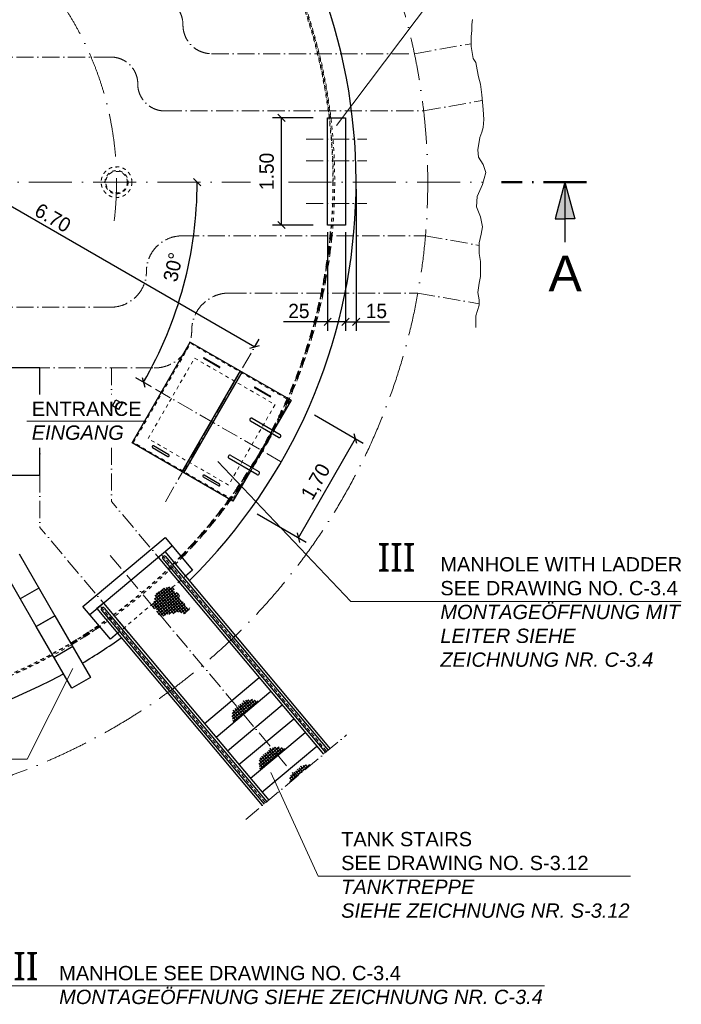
# Model space of a CAD drawing. Header units: millimetres. Extents: x -14064 to 10606674, y -83552 to 74051.
# Tile 596 of 656: x 4076 to 13335, y 546 to 14322. Entities that reach past the tile are written whole.
import ezdxf

# ---------------------------------------------------------------- set-up
doc = ezdxf.new("R2010")
doc.units = ezdxf.units.MM
doc.linetypes.add('ACAD_ISO10W100', pattern=[18, 12, -3, 0, -3])
doc.linetypes.add('JIS_02_1.0', pattern=[2, 1, -1])
doc.layers.add('Bemaßung', color=7, linetype='Continuous', lineweight=9)
doc.layers.add('Beschriftung', color=7, linetype='Continuous', lineweight=9)
doc.styles.add('LBB3.5M1000', font='isocp.shx', dxfattribs={"height": 3.5})
doc.dimstyles.new('DIN', dxfattribs={"dimtxt": 2.5, "dimasz": 2.5, "dimexe": 1.25, "dimexo": 0.625, "dimtad": 1, "dimtih": 1, "dimdec": 4, "dimdsep": 46, "dimlunit": 6, "dimtxsty": 'Standard', "dimcen": 2.5, "dimadec": 0, "dimazin": 0, "dimtfac": 1, "dimtdec": 4, "dimtmove": 0, "dimatfit": 3, "dimfxl": 0, "dimtvp": 1, "dimtolj": 1, "dimtzin": 0, "dimarcsym": 0})

# ---------------------------------------------------------------- blocks, each defined once
blk = doc.blocks.new('*D41')
at = {"layer": 'Bemaßung', "color": 0, "lineweight": -2, "transparency": 16777216}
for start, end in [(174.8744, 177.4372), (180, 184), (186.5628, 189.1256)]:
    blk.add_arc((960, 12049), 5590, start, end, dxfattribs=at)
at = {"layer": 'Bemaßung', "color": 0, "transparency": 16777216}
for points in [[(-4583, 12298), (-4666, 12300), (-4630, 12049)], [(-4635, 11406), (-4552, 11414), (-4616, 11659)]]:
    blk.add_solid(points, dxfattribs=at)
at = {"layer": 'DEFPOINTS', "color": 0, "transparency": 16777216}
for p in [(-8395, 12049), (960, 12049), (7308, 12049), (-4624, 11789), (-8856, 11362)]:
    blk.add_point(p, dxfattribs=at)
at = {"layer": 'Bemaßung', "color": 0, "transparency": 16777216, "insert": (-4817, 12558), "char_height": 250, "attachment_point": 5, "rotation": 90}
blk.add_mtext('\\A1;~4°', dxfattribs=at)
blk = doc.blocks.new('_Oblique')
at = {"color": 0, "linetype": 'ByBlock', "lineweight": -2}
blk.add_line((-0.5, -0.5), (0.5, 0.5), dxfattribs=at)
blk = doc.blocks.new('*D51')
at = {"layer": 'Bemaßung', "color": 0, "lineweight": -2, "transparency": 16777216}
for p, q in [((8201, 8792), (8884, 8398)), ((7976, 7074), (8776, 8460)), ((7401, 7406), (8084, 7012))]:
    blk.add_line(p, q, dxfattribs=at)
at = {"layer": 'DEFPOINTS', "color": 0, "transparency": 16777216}
for p in [(7855, 8992), (8776, 8460), (7055, 7606)]:
    blk.add_point(p, dxfattribs=at)
at = {"layer": 'Bemaßung', "color": 0, "lineweight": -2, "transparency": 16777216, "xscale": 100, "yscale": 100, "zscale": 100}
for p, rotation in [((8776, 8460), 60.00000000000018), ((7976, 7074), 240.0000000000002)]:
    blk.add_blockref('_Oblique', p, dxfattribs=dict(at, rotation=rotation))
at = {"layer": 'Bemaßung', "color": 0, "transparency": 16777216, "insert": (8231, 7851), "char_height": 200, "attachment_point": 5, "rotation": 60}
blk.add_mtext('\\A1;1,70', dxfattribs=at)
blk = doc.blocks.new('*D55')
at = {"layer": 'Bemaßung', "color": 0, "lineweight": -2, "transparency": 16777216}
for p, q in [((8185, 12949), (7615, 12949)), ((7740, 11449), (7740, 12949)), ((8185, 11449), (7615, 11449))]:
    blk.add_line(p, q, dxfattribs=at)
at = {"layer": 'DEFPOINTS', "color": 0, "transparency": 16777216}
for p in [(7740, 12949), (8385, 12949), (8385, 11449)]:
    blk.add_point(p, dxfattribs=at)
at = {"layer": 'Bemaßung', "color": 0, "lineweight": -2, "transparency": 16777216, "xscale": 100, "yscale": 100, "zscale": 100}
for p, rotation in [((7740, 12949), 90), ((7740, 11449), 270)]:
    blk.add_blockref('_Oblique', p, dxfattribs=dict(at, rotation=rotation))
at = {"layer": 'Bemaßung', "color": 0, "transparency": 16777216, "insert": (7533, 12199), "char_height": 200, "attachment_point": 5, "rotation": 90}
blk.add_mtext('\\A1;1.50', dxfattribs=at)
blk = doc.blocks.new('*D56')
at = {"layer": 'Bemaßung', "color": 0, "lineweight": -2, "transparency": 16777216}
for p, q in [((8785, 11949), (8785, 9970)), ((8635, 11349), (8635, 9970)), ((8635, 10095), (8785, 10095)), ((8785, 10095), (9251, 10095))]:
    blk.add_line(p, q, dxfattribs=at)
at = {"layer": 'DEFPOINTS', "color": 0, "transparency": 16777216}
for p in [(8785, 12049), (8635, 11449), (8785, 10095)]:
    blk.add_point(p, dxfattribs=at)
at = {"layer": 'Bemaßung', "color": 0, "lineweight": -2, "transparency": 16777216, "xscale": 100, "yscale": 100, "zscale": 100, "rotation": 180}
blk.add_blockref('_Oblique', (8635, 10095), dxfattribs=at)
at = {"layer": 'Bemaßung', "color": 0, "lineweight": -2, "transparency": 16777216, "xscale": 100, "yscale": 100, "zscale": 100}
blk.add_blockref('_Oblique', (8785, 10095), dxfattribs=at)
at = {"layer": 'Bemaßung', "color": 0, "transparency": 16777216, "insert": (9068, 10245), "char_height": 200, "attachment_point": 5}
blk.add_mtext('\\A1;15', dxfattribs=at)
blk = doc.blocks.new('*D57')
at = {"layer": 'Bemaßung', "color": 0, "lineweight": -2, "transparency": 16777216}
for p, q in [((8385, 11349), (8385, 9970)), ((8635, 11349), (8635, 9970)), ((8385, 10095), (7766, 10095)), ((8635, 10095), (8385, 10095))]:
    blk.add_line(p, q, dxfattribs=at)
at = {"layer": 'DEFPOINTS', "color": 0, "transparency": 16777216}
for p in [(8385, 11449), (8635, 11449), (8635, 10095)]:
    blk.add_point(p, dxfattribs=at)
at = {"layer": 'Bemaßung', "color": 0, "lineweight": -2, "transparency": 16777216, "xscale": 100, "yscale": 100, "zscale": 100, "rotation": 180}
blk.add_blockref('_Oblique', (8385, 10095), dxfattribs=at)
at = {"layer": 'Bemaßung', "color": 0, "lineweight": -2, "transparency": 16777216, "xscale": 100, "yscale": 100, "zscale": 100}
blk.add_blockref('_Oblique', (8635, 10095), dxfattribs=at)
at = {"layer": 'Bemaßung', "color": 0, "transparency": 16777216, "insert": (7983, 10245), "char_height": 200, "attachment_point": 5}
blk.add_mtext('\\A1;25', dxfattribs=at)
blk = doc.blocks.new('*D60')
at = {"layer": 'Bemaßung', "color": 0, "lineweight": -2, "transparency": 16777216}
for p, q in [((1160, 12395), (1626, 13203)), ((1563, 13095), (7366, 9745)), ((7362, 9738), (7428, 9853))]:
    blk.add_line(p, q, dxfattribs=at)
at = {"layer": 'DEFPOINTS', "color": 0, "transparency": 16777216}
for p in [(960, 12049), (7366, 9745), (7162, 9392)]:
    blk.add_point(p, dxfattribs=at)
at = {"layer": 'Bemaßung', "color": 0, "lineweight": -2, "transparency": 16777216, "xscale": 100, "yscale": 100, "zscale": 100}
for p, rotation in [((1563, 13095), 150.0000000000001), ((7366, 9745), 330.0000000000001)]:
    blk.add_blockref('_Oblique', p, dxfattribs=dict(at, rotation=rotation))
at = {"layer": 'Bemaßung', "color": 0, "transparency": 16777216, "insert": (4540, 11550), "char_height": 200, "attachment_point": 5, "rotation": 330}
blk.add_mtext('\\A1;6.70', dxfattribs=at)
blk = doc.blocks.new('*D61')
at = {"layer": 'Bemaßung', "color": 0, "lineweight": -2, "transparency": 16777216}
blk.add_line((5922, 9184), (5701, 9311), dxfattribs=at)
blk.add_arc((960, 12049), 5600, 330, 0, dxfattribs=at)
at = {"layer": 'DEFPOINTS', "color": 0, "transparency": 16777216}
for p in [(-8395, 12049), (7308, 12049), (6222, 10134), (5976, 9153), (7728, 8141)]:
    blk.add_point(p, dxfattribs=at)
at = {"layer": 'Bemaßung', "color": 0, "lineweight": -2, "transparency": 16777216, "xscale": 100, "yscale": 100, "zscale": 100}
for p, rotation in [((6560, 12049), 90), ((5809, 9249), 240.0000000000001)]:
    blk.add_blockref('_Oblique', p, dxfattribs=dict(at, rotation=rotation))
at = {"layer": 'Bemaßung', "color": 0, "transparency": 16777216, "insert": (6224, 10860), "char_height": 200, "attachment_point": 5, "rotation": 77.272}
blk.add_mtext('\\A1;30°', dxfattribs=at)
blk = doc.blocks.new('*D96')
at = {"layer": 'Bemaßung', "color": 0, "lineweight": -2, "transparency": 16777216}
blk.add_line((-4708, 6381), (-5026, 6063), dxfattribs=at)
blk.add_arc((960, 12049), 8340, 180, 225, dxfattribs=at)
at = {"layer": 'DEFPOINTS', "color": 0, "transparency": 16777216}
for p in [(-8395, 12049), (7308, 12049), (-7096, 9890), (-3174, 7915), (-4664, 6425)]:
    blk.add_point(p, dxfattribs=at)
at = {"layer": 'Bemaßung', "color": 0, "lineweight": -2, "transparency": 16777216, "xscale": 100, "yscale": 100, "zscale": 100}
for p, rotation in [((-7380, 12049), 90), ((-4938, 6152), 314.9999999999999)]:
    blk.add_blockref('_Oblique', p, dxfattribs=dict(at, rotation=rotation))
at = {"layer": 'Bemaßung', "color": 0, "transparency": 16777216, "insert": (-6607, 8915), "char_height": 200, "attachment_point": 5, "rotation": 292.5}
blk.add_mtext('\\A1;45°', dxfattribs=at)

msp = doc.modelspace()

# ---------------------------------------------------------------- hatches: boundary and pattern name
for points in [[(11705.9335, 12048.88088), (11705.9335, 11536.6884), (11568.69193, 11536.6884)], [(11705.9335, 12048.88088), (11843.17506, 11536.6884), (11705.9335, 11536.6884)]]:
    msp.add_hatch(color=256).paths.add_polyline_path(points)
h = msp.add_hatch()
h.set_pattern_fill('NET', color=256, scale=10, style=0)
h.set_pattern_definition([(310, (5041.34, 7676.08), (24.3219, 20.4085), []), (40, (5041.34, 7676.08), (-20.4085, 24.3219), [])])
h.paths.add_polyline_path([(6240.11727, 6338.30344), (6235.9161, 6371.90189), (6171.06934, 6387.80244), (6109.09861, 6372.73354), (6083.97548, 6359.33887), (6060.52713, 6340.9214), (5995.20664, 6305.76055), (5973.43308, 6285.6686), (5970.08331, 6247.15918), (5961.709, 6190.23216), (5943.2852, 6158.42002), (5936.58567, 6126.60787), (5941.61041, 6094.79572), (5986.83213, 6073.02955), (6003.58095, 6031.17143), (6020.32977, 5994.33636), (6063.87689, 5977.59311), (6064.86935, 5977.56477), (6072.88784, 5978.45542), (6105.48339, 5989.7892), (6123.907, 5991.20594), (6129.57582, 5991.20594), (6182.01213, 6013.8735), (6217.44219, 6015.29024), (6230.19698, 6016.70698), (6245.78608, 6026.62402), (6265.62685, 6026.62402), (6281.21614, 6035.12445), (6316.64601, 6036.54119), (6354.91038, 6018.12372), (6393.27607, 6008.03083), (6413.92752, 6019.45123), (6440.72563, 6056.2863), (6459.23042, 6094.20852), (6451.27988, 6094.62683), (6415.84982, 6094.62683), (6394.5919, 6107.37735), (6394.5919, 6121.54461), (6396.00906, 6145.62891), (6383.25427, 6164.04638), (6367.66516, 6175.38016), (6352.07606, 6179.63025), (6330.81795, 6192.38077), (6318.06316, 6206.54803), (6316.64601, 6237.71602), (6312.39435, 6258.96684), (6301.0569, 6290.13483), (6293.97093, 6300.05188), (6279.79879, 6305.71871), (6258.54087, 6312.8024), (6242.95177, 6315.63587)])
h = msp.add_hatch()
h.set_pattern_fill('NET', color=256, scale=10, style=0)
h.set_pattern_definition([(310, (5553.37, 7008.124), (24.3219, 20.4085), []), (40, (5553.37, 7008.124), (-20.4085, 24.3219), [])])
h.paths.add_polyline_path([(7417.45307, 4786.5953), (7395.97563, 4797.04775), (7382.87599, 4799.66685), (7368.46646, 4801.6311), (7352.09187, 4804.2502), (7341.61224, 4810.14297), (7329.82251, 4814.07161), (7310.17316, 4809.48826), (7299.03838, 4806.21445), (7273.49426, 4807.524), (7261.70454, 4806.21445), (7249.25986, 4803.59536), (7234.19537, 4799.01201), (7224.37069, 4798.3573), (7205.3761, 4789.84543), (7183.76189, 4762.34533), (7137.25812, 4727.64303), (7121.53868, 4714.54782), (7109.74895, 4699.48822), (7100.57923, 4689.01209), (7084.20464, 4678.53585), (7065.86519, 4662.16683), (7056.04052, 4644.48826), (7055.38556, 4621.57163), (7056.69547, 4606.51203), (7051.45565, 4587.52392), (7051.45565, 4567.88109), (7054.73061, 4541.69066), (7059.97042, 4518.77391), (7061.93528, 4506.33353), (7070.82468, 4495.73955)])
h = msp.add_hatch()
h.set_pattern_fill('NET', color=256, scale=10, style=0)
h.set_pattern_definition([(310, (5928.983, 6342.518), (24.3219, 20.4085), []), (40, (5928.983, 6342.518), (-20.4085, 24.3219), [])])
h.paths.add_polyline_path([(7793.06725, 4120.98891), (7771.58981, 4131.44136), (7758.49017, 4134.06045), (7744.08063, 4136.02471), (7727.70605, 4138.6438), (7717.22642, 4144.53657), (7705.43669, 4148.46521), (7685.78734, 4143.88186), (7674.65256, 4140.60806), (7649.10844, 4141.91761), (7637.31872, 4140.60806), (7624.87404, 4137.98897), (7609.80954, 4133.40562), (7599.98487, 4132.7509), (7580.99028, 4124.23904), (7559.37606, 4096.73893), (7512.8723, 4062.03664), (7497.15286, 4048.94142), (7485.36313, 4033.88182), (7476.19341, 4023.4057), (7459.81882, 4012.92945), (7441.47937, 3996.56043), (7431.65469, 3978.88186), (7430.99974, 3955.96524), (7432.30965, 3940.90564), (7427.06983, 3921.91752), (7427.06983, 3902.2747), (7430.34479, 3876.08427), (7435.5846, 3853.16751), (7437.54946, 3840.72713), (7446.43886, 3830.13316)])
h = msp.add_hatch()
h.set_pattern_fill('NET', color=256, scale=10, style=0)
h.set_pattern_definition([(310, (6356.42, 6095.916), (24.3219, 20.4085), []), (40, (6356.42, 6095.916), (-20.4085, 24.3219), [])])
h.paths.add_polyline_path([(7855.38113, 3648.68507), (8149.31141, 3895.32186), (8144.66388, 3897.93521), (8132.87415, 3901.86385), (8113.2248, 3897.2805), (8102.09002, 3894.00669), (8076.5459, 3895.31624), (8064.75618, 3894.00669), (8052.3115, 3891.3876), (8037.24701, 3886.80425), (8027.42233, 3886.14954), (8008.42774, 3877.63767), (7986.81352, 3850.13757), (7940.30976, 3815.43527), (7924.59032, 3802.34005), (7912.80059, 3787.28046), (7903.63087, 3776.80433), (7887.25628, 3766.32808), (7868.91683, 3749.95906), (7859.09216, 3732.2805), (7858.4372, 3709.36387), (7859.74711, 3694.30427), (7854.50729, 3675.31616), (7854.50729, 3655.67333)])

# ---------------------------------------------------------------- linework, layer by layer
at = {"linetype": 'ACAD_ISO10W100', "lineweight": 18, "ltscale": 20}
for p, q in [((9599.74816, 13845.6595), (10392.03811, 13985.36159)), ((5352.23652, 13798.88088), (3757.79704, 13798.88088)), ((6762.81842, 13845.6595), (9599.74816, 13845.6595)), ((9728.12355, 13045.6595), (10549.46785, 13190.48466)), ((6105.45791, 13045.6595), (9728.12355, 13045.6595)), ((8084.59703, 12648.88088), (8934.59703, 12648.88088)), ((8084.59703, 12348.88088), (8934.59703, 12348.88088)), ((8084.59703, 11748.88088), (8934.59703, 11748.88088)), ((6349.16596, 11297.37219), (9752.54077, 11297.37219)), ((9752.54077, 11297.37219), (10504.59672, 11164.76444)), ((7008.08834, 10497.37219), (9647.14247, 10497.37219)), ((9647.14247, 10497.37219), (10504.59672, 10346.17987)), ((5350.67465, 10298.88088), (3757.79704, 10298.88088)), ((6115.05875, 7578.40252), (7408.87572, 9819.35925)), ((4259.59703, 9448.88088), (5959.59703, 9448.88088)), ((5359.59703, 9448.88088), (5359.59703, 9076.15534)), ((5975.70554, 9152.82928), (7727.58556, 8141.38088)), ((4359.59703, 7948.88088), (4359.59703, 8332.89873)), ((5359.59703, 8332.89873), (5359.59703, 7583.02699)), ((4359.59703, 7948.88088), (4359.59703, 7219.05675)), ((6362.15362, 6388.22657), (5359.59703, 7583.02699)), ((5596.10918, 5745.43896), (4359.59703, 7219.05675)), ((5342.76574, 6825.22383), (7945.05789, 3723.93281)), ((7240.297, 3132.56821), (8649.81878, 4315.29741))]:
    msp.add_line(p, q, dxfattribs=at)
for p, q in [((8384.59703, 11448.88088), (8384.59703, 12948.88088)), ((8384.59703, 12948.88088), (8634.59703, 12948.88088)), ((8634.59703, 12948.88088), (8634.59703, 11448.88088)), ((11705.9335, 12048.88088), (11568.69193, 11536.6884)), ((11705.9335, 12048.88088), (11705.9335, 11208.96691)), ((11705.9335, 12048.88088), (11843.17506, 11536.6884)), ((8634.59703, 11448.88088), (8384.59703, 11448.88088)), ((11568.69193, 11536.6884), (11705.9335, 11536.6884)), ((11843.17506, 11536.6884), (11705.9335, 11536.6884)), ((5648.65653, 8400.57018), (6463.65653, 9812.19159)), ((6463.65653, 9812.19159), (7875.27794, 8997.19159)), ((6869.64999, 9455.39289), (6653.14364, 9580.39289)), ((6659.14364, 9590.7852), (6875.64999, 9465.7852)), ((4259.59703, 9448.88088), (3281.27182, 9448.88088)), ((4359.59703, 9448.88088), (3383.74703, 9448.88088)), ((4359.59703, 9076.15534), (4359.59703, 9448.88088)), ((4359.59703, 9076.15534), (4359.59703, 9448.88088)), ((6349.70409, 7995.82018), (7164.70409, 9407.44159)), ((6375.68486, 7980.82018), (7190.68486, 9392.44159)), ((7579.79082, 9045.39289), (7363.28447, 9170.39289)), ((7369.28447, 9180.7852), (7585.79082, 9055.7852)), ((7875.27794, 8997.19159), (7629.85294, 8572.10302)), ((7696.6356, 8477.77399), (7306.92417, 8702.77399)), ((7331.07417, 8744.60302), (7720.7856, 8519.60302)), ((7605.70294, 8530.27399), (7329.85294, 8052.48778)), ((4359.59703, 7948.88088), (4359.59703, 8332.89873)), ((7060.27794, 7585.57018), (5648.65653, 8400.57018)), ((5935.14364, 8336.78041), (6151.64999, 8211.78041)), ((6163.64999, 8232.56502), (5947.14364, 8357.56502)), ((7396.6356, 7958.15875), (7006.92417, 8183.15875)), ((7031.07417, 8224.98778), (7420.7856, 7999.98778)), ((7305.70294, 8010.65875), (7060.27794, 7585.57018)), ((3383.74703, 7948.88088), (4359.59703, 7948.88088)), ((6645.28447, 7926.78041), (6861.79082, 7801.78041)), ((6873.79082, 7822.56502), (6657.28447, 7947.56502)), ((4961.06869, 6113.31978), (6110.13535, 7077.5012)), ((6110.13535, 7077.5012), (6495.80792, 6617.87453)), ((5057.48683, 5998.41312), (6206.55349, 6962.59453)), ((6015.04238, 6801.89763), (8328.08011, 4045.32661)), ((6081.07233, 6778.9789), (8355.5428, 4068.37055)), ((6106.96772, 6879.03214), (8420.00544, 4122.46112)), ((6118.07228, 6810.02554), (8392.54275, 4099.41719)), ((6495.80792, 6617.87453), (6396.22214, 6534.31214)), ((4344.7684, 6369.18708), (4084.96078, 6219.18708)), ((5346.74125, 5653.69312), (4961.06869, 6113.31978)), ((5248.99794, 6159.11002), (5157.07261, 6081.97551)), ((5157.07261, 6081.97551), (7470.11033, 3325.40449)), ((5248.99794, 6159.11002), (7562.03567, 3402.539)), ((5260.1025, 6090.10342), (7534.57297, 3379.49507)), ((5223.10256, 6059.05678), (7497.57303, 3348.44842)), ((5446.32703, 5737.25551), (5346.74125, 5653.69312)), ((4817.81705, 5549.84278), (4558.00943, 5399.84278)), ((6663.13068, 4473.81225), (7429.17513, 5116.59986)), ((6823.82758, 4282.30114), (7589.87203, 4925.08874)), ((6984.52449, 4090.79002), (7750.56893, 4733.57763)), ((7145.22139, 3899.27891), (7911.26583, 4542.06652)), ((7305.91829, 3707.7678), (8071.96273, 4350.55541)), ((7466.61519, 3516.25669), (8232.65964, 4159.0443))]:
    msp.add_line(p, q)
at = {"linetype": 'ACAD_ISO10W100', "lineweight": 18, "ltscale": 50}
for p, q in [((-8394.95127, 12048.88088), (7307.91293, 12048.88088)), ((7839.09802, 12048.88088), (10560.95407, 12048.88088))]:
    msp.add_line(p, q, dxfattribs=at)
at = {"linetype": 'ACAD_ISO10W100', "lineweight": 50, "ltscale": 50}
msp.add_line((12005.9335, 12048.88088), (10816.51203, 12048.88088), dxfattribs=at)
at = {"linetype": 'JIS_02_1.0', "lineweight": 18, "ltscale": 50}
for p, q in [((5669.14691, 8406.06056), (6469.14691, 9791.70121)), ((6469.14691, 9791.70121), (7854.78756, 8991.70121)), ((5874.05072, 8460.96437), (6524.05072, 9586.7974)), ((6524.05072, 9586.7974), (7649.88375, 8936.7974)), ((7854.78756, 8991.70121), (7616.86256, 8579.60302)), ((7649.88375, 8936.7974), (6999.88375, 7810.96437)), ((7054.78756, 7606.06056), (5669.14691, 8406.06056)), ((6999.88375, 7810.96437), (5874.05072, 8460.96437)), ((7592.71256, 8537.77399), (7316.86256, 8059.98778)), ((7292.71256, 8018.15875), (7054.78756, 7606.06056)), ((5446.32703, 5737.25551), (6396.22214, 6534.31214))]:
    msp.add_line(p, q, dxfattribs=at)
at = {"linetype": 'ACAD_ISO10W100', "lineweight": 18, "ltscale": 5}
for p, q in [((6072.12132, 6827.21703), (8374.04278, 4083.89387)), ((5214.15154, 6107.29491), (7516.073, 3363.97175))]:
    msp.add_line(p, q, dxfattribs=at)
at = {"lineweight": 13}
msp.add_lwpolyline([(10457.69711, 10012.93957), (10457.69711, 10073.85777), (10457.69711, 10177.00179), (10504.59672, 10327.02975), (10504.59672, 10402.04362), (10485.83668, 10505.18786), (10504.59672, 10636.46225), (10523.35644, 10730.2297), (10523.35644, 10936.51795), (10504.59672, 11049.03876), (10504.59672, 11199.06672), (10532.73629, 11320.96432), (10551.49601, 11424.10856), (10523.35644, 11564.75951), (10467.07696, 11705.41069), (10476.45682, 11846.06186), (10551.49601, 12014.84318), (10598.39529, 12183.62451), (10560.87586, 12296.14553), (10495.21653, 12399.28955), (10485.83668, 12502.43379), (10513.97658, 12671.21511), (10542.11615, 12746.22898), (10560.87586, 12811.86629), (10570.25572, 12924.38709), (10560.87586, 13065.03827), (10542.11615, 13271.32653), (10523.35644, 13421.35449), (10495.21653, 13524.49873), (10476.45682, 13618.26596), (10457.69711, 13721.4102), (10420.17768, 13777.67071), (10392.03811, 13946.45203), (10392.03811, 14087.10321), (10401.41797, 14171.49387), (10401.41797, 14255.88453), (10413.22368, 14326.69522)], dxfattribs=at)
for points in [[(5458.98029, 8869.55194), (5373.84551, 8918.70452), (5423.19337, 9004.17752), (5508.32814, 8955.02493)], [(4308.00943, 5832.85548), (4567.81705, 5982.85548), (5067.81705, 5116.83008), (4808.00943, 4966.83008)]]:
    msp.add_lwpolyline(points, close=True)
msp.add_lwpolyline([(4067.81705, 6848.88088), (4567.81705, 5982.85548), (4308.00943, 5832.85548), (3848.20181, 6629.26564)])
at = {"linetype": 'JIS_02_1.0', "lineweight": 18, "ltscale": 50}
for centre, radius in [((959.59703, 12048.88088), 7525), ((959.59703, 12048.88088), 7505), ((959.59703, 12048.88088), 7500), ((5431.73298, 12048.88088), 215), ((5431.73298, 12048.88088), 161.95), ((5431.73298, 12048.88088), 150.95)]:
    msp.add_circle(centre, radius, dxfattribs=at)
at = {"linetype": 'ACAD_ISO10W100', "lineweight": 18, "ltscale": 50}
for radius, start, end in [(8825, 199.870168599, 104.46523252), (4472.13595, 353.050379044, 69.899929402)]:
    msp.add_arc((959.59703, 12048.88088), radius, start, end, dxfattribs=at)
for centre, radius, start, end in [((959.59703, 12048.88088), 7825, 314.544492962, 298.475331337), ((6656.14364, 9585.58905), 6, 60, 240), ((6872.64999, 9460.58905), 6, 240, 60), ((7366.28447, 9175.58905), 6, 60, 240), ((7582.79082, 9050.58905), 6, 240, 60), ((7318.99917, 8723.6885), 24.15, 60, 240), ((7708.7106, 8498.6885), 24.15, 240, 60), ((5941.14364, 8347.17272), 12, 60, 240), ((6157.64999, 8222.17272), 12, 240, 60), ((7018.99917, 8204.07326), 24.15, 60, 240), ((7408.7106, 7979.07326), 24.15, 240, 60), ((6651.28447, 7937.17272), 12, 60, 240), ((6867.79082, 7812.17272), 12, 240, 60), ((6099.57231, 6794.50222), 24.15, 40, 220), ((5241.60253, 6074.5801), 24.15, 40, 220), ((959.59703, 12048.88088), 7825, 300.672169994, 305.455507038)]:
    msp.add_arc(centre, radius, start, end)
at = {"linetype": 'JIS_02_1.0', "lineweight": 18, "ltscale": 50}
msp.add_arc((959.59703, 12048.88088), 7521, 6.872765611, 298.413688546, dxfattribs=at)
at = {"linetype": 'ACAD_ISO10W100', "lineweight": 18, "ltscale": 20}
for centre, radius, start, end in [((5959.59703, 14247.27019), 401.61069, 0, 90), ((6762.81842, 14247.27019), 401.61069, 180, 270), ((5352.23652, 13422.27019), 376.61069, 0, 90), ((6105.45791, 13422.27019), 376.61069, 180, 270), ((6349.16596, 10798.12654), 499.24566, 90, 180), ((5350.67465, 10798.12654), 499.24566, 270, 0), ((7008.08834, 9973.12654), 524.24566, 90, 180), ((5959.59703, 9973.12654), 524.24566, 270, 0)]:
    msp.add_arc(centre, radius, start, end, dxfattribs=at)
at = {"linetype": 'JIS_02_1.0', "ltscale": 100}
for radius, start, end in [(7500, 315.739170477, 355.411434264), (7505, 315.735334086, 355.414497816), (7505, 315.735334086, 355.414497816), (7521, 315.723092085, 355.42427372), (7525, 315.72003976, 355.42671118), (7500, 300.701298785, 304.260829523), (7505, 300.700831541, 304.264665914), (7505, 300.700831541, 304.264665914), (7521, 300.699340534, 304.276907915), (7525, 300.698968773, 304.27996024)]:
    msp.add_arc((959.59703, 12048.88088), radius, start, end, dxfattribs=at)
at = {"layer": 'Beschriftung', "lineweight": 13}
for p, q in [((10126.12399, 14988.07288), (8511.78144, 12840.79886)), ((5822.90192, 8705.71912), (4174.74289, 8705.71912)), ((8709.25817, 6181.87244), (6848.61193, 8141.52263)), ((8709.25817, 6181.87244), (13334.9287, 6181.87244)), ((4178.99222, 3975.1778), (4820.10465, 5246.52829)), ((4178.99222, 3975.1778), (1823.92939, 3975.1778)), ((8252.04248, 2337.1746), (7589.3244, 3788.64906)), ((8252.04248, 2337.1746), (12625.11491, 2337.1746)), ((3790.61959, 806.67347), (11418.32167, 806.67347))]:
    msp.add_line(p, q, dxfattribs=at)

# ---------------------------------------------------------------- texts
at = {"layer": 'Beschriftung', "attachment_point": 1, "style": 'LBB3.5M1000'}
for s, insert, char_height, width in [('{\\fArial|b0|i0|c0|p34;A}', (11476.64205, 11022.2357), 500, 335.8461916), ('{\\fArial|b0|i0|c0|p34;\\C256;ENTRANCE\\P\\fArial|b0|i1|c0|p34;EINGANG}', (4244.73786, 8977.9332), 200, 3290.8552474), ('{\\fSegoe UI|b0|i0|c0|p34;\\H2x;III}', (9084.27158, 6999.30164), 200, 517.2088703), ('{\\fArial|b0|i0|c0|p34;MANHOLE WITH LADDER\\PSEE DRAWING NO. C-3.4\\P\\fArial|b0|i1|c0|p34;MONTAGEÖFFNUNG MIT\\PLEITER SIEHE\\PZEICHNUNG NR. C-3.4}', (9963.37547, 6802.07803), 200, 7399.5425203), ('{\\fArial|b0|i0|c0|p34;TANK STAIRS\\PSEE DRAWING NO. S-3.12\\P\\fArial|b0|i1|c0|p34;TANKTREPPE\\PSIEHE ZEICHNUNG NR. S-3.12}', (8574.95908, 2957.38019), 200, 7399.5425203), ('{\\fSegoe UI|b0|i0|c0|p34;\\H2x;\\C256;II}', (3986.36728, 1280.10701), 200, 517.2088703), ('{\\fArial|b0|i0|c0|p34;MANHOLE SEE DRAWING NO. C-3.4\\P\\fArial|b0|i1|c0|p34;MONTAGEÖFFNUNG SIEHE ZEICHNUNG NR. C-3.4}', (4628.99409, 1082.8834), 200, 6779.5439945)]:
    msp.add_mtext(s, dxfattribs=dict(at, insert=insert, char_height=char_height, width=width))

# ---------------------------------------------------------------- dimensions: what is measured, and where the dimension line sits
at = {"layer": 'Bemaßung'}
for base, p1, p2, angle, text, picture, middle in [((7365.84871, 9744.83428), (959.59703, 12048.88088), (7161.96723, 9391.70121), 330, '6.70', '*D60', (4539.66361, 11549.73809)), ((8775.55151, 8460.09789), (7054.78756, 7606.06056), (7854.78756, 8991.70121), 60, '1,70', '*D51', (8231.21395, 7850.6109))]:
    dim = msp.add_linear_dim(base=base, p1=p1, p2=p2, angle=angle, text=text, dimstyle='DIN', override={"dimscale": 100, "dimtxt": 2, "dimasz": 1, "dimexo": 4, "dimgap": 0.5, "dimtih": 0, "dimblk1": 'Oblique', "dimblk2": 'Oblique', "dimsah": 1, "dimtmove": 2}, dxfattribs=at)
    dim.commit()
    dim.dimension.update_dxf_attribs({"geometry": picture, "text_midpoint": middle})
dim = msp.add_linear_dim(base=(7739.52202, 12948.88088), p1=(8384.59703, 11448.88088), p2=(8384.59703, 12948.88088), angle=90, text='1.50', dimstyle='DIN', override={"dimscale": 100, "dimtxt": 2, "dimasz": 1, "dimexo": 2, "dimgap": 0.5, "dimtih": 0, "dimblk1": 'Oblique', "dimblk2": 'Oblique', "dimsah": 1, "dimtmove": 2}, dxfattribs=at)
dim.commit()
dim.dimension.update_dxf_attribs({"geometry": '*D55', "text_midpoint": (7533.4829, 12198.88088), "dimtype": 160})
dim = msp.add_angular_dim_2l(base=(-4623.94726, 11788.82313), line1=((-8394.95127, 12048.88088), (7307.91293, 12048.88088)), line2=((959.59703, 12048.88088), (-8856.23561, 11362.491)), text='~4°', dimstyle='DIN', override={"dimscale": 100, "dimtmove": 2}, dxfattribs=at)
dim.commit()
dim.dimension.update_dxf_attribs({"geometry": '*D41', "text_midpoint": (-4816.57645, 12558.11641), "dimtype": 162, "text_rotation": 90})
dim = msp.add_angular_dim_2l(base=(6221.79078, 10133.59899), line1=((5975.70554, 9152.82928), (7727.58556, 8141.38088)), line2=((-8394.95127, 12048.88088), (7307.91293, 12048.88088)), dimstyle='DIN', override={"dimscale": 100, "dimtxt": 2, "dimasz": 1, "dimgap": 0.5, "dimtih": 0, "dimblk1": 'Oblique', "dimblk2": 'Oblique', "dimsah": 1, "dimtmove": 2}, dxfattribs=at)
dim.commit()
dim.dimension.update_dxf_attribs({"geometry": '*D61', "text_midpoint": (6223.80549, 10859.83686), "dimtype": 162})
dim = msp.add_angular_dim_2l(base=(-7096.08734, 9890.36676), line1=((-8394.95127, 12048.88088), (7307.91293, 12048.88088)), line2=((-3173.96594, 7915.31791), (-4664.13414, 6425.14972)), dimstyle='DIN', override={"dimscale": 100, "dimtxt": 2, "dimasz": 1, "dimgap": 0.5, "dimtih": 0, "dimblk1": 'Oblique', "dimblk2": 'Oblique', "dimsah": 1, "dimtmove": 2}, dxfattribs=at)
dim.commit()
dim.dimension.update_dxf_attribs({"geometry": '*D96', "text_midpoint": (-6606.84528, 8914.75786)})
dim = msp.add_linear_dim(base=(8784.59703, 10094.59352), p1=(8634.59703, 11448.88088), p2=(8784.59703, 12048.88088), text='15', dimstyle='DIN', override={"dimscale": 100, "dimtxt": 2, "dimasz": 1, "dimexo": 1, "dimgap": 0.5, "dimtih": 0, "dimblk1": 'Oblique', "dimblk2": 'Oblique', "dimsah": 1}, dxfattribs=at)
dim.commit()
dim.dimension.update_dxf_attribs({"geometry": '*D56', "text_midpoint": (9067.93036, 10244.59352)})
dim = msp.add_linear_dim(base=(8634.59703, 10094.59352), p1=(8384.59703, 11448.88088), p2=(8634.59703, 11448.88088), text='25', dimstyle='DIN', override={"dimscale": 100, "dimtxt": 2, "dimasz": 1, "dimexo": 1, "dimgap": 0.5, "dimtih": 0, "dimblk1": 'Oblique', "dimblk2": 'Oblique', "dimsah": 1}, dxfattribs=at)
dim.commit()
dim.dimension.update_dxf_attribs({"geometry": '*D57', "text_midpoint": (7982.58019, 10094.59352), "dimtype": 160})

doc.saveas('drawing.dxf')
